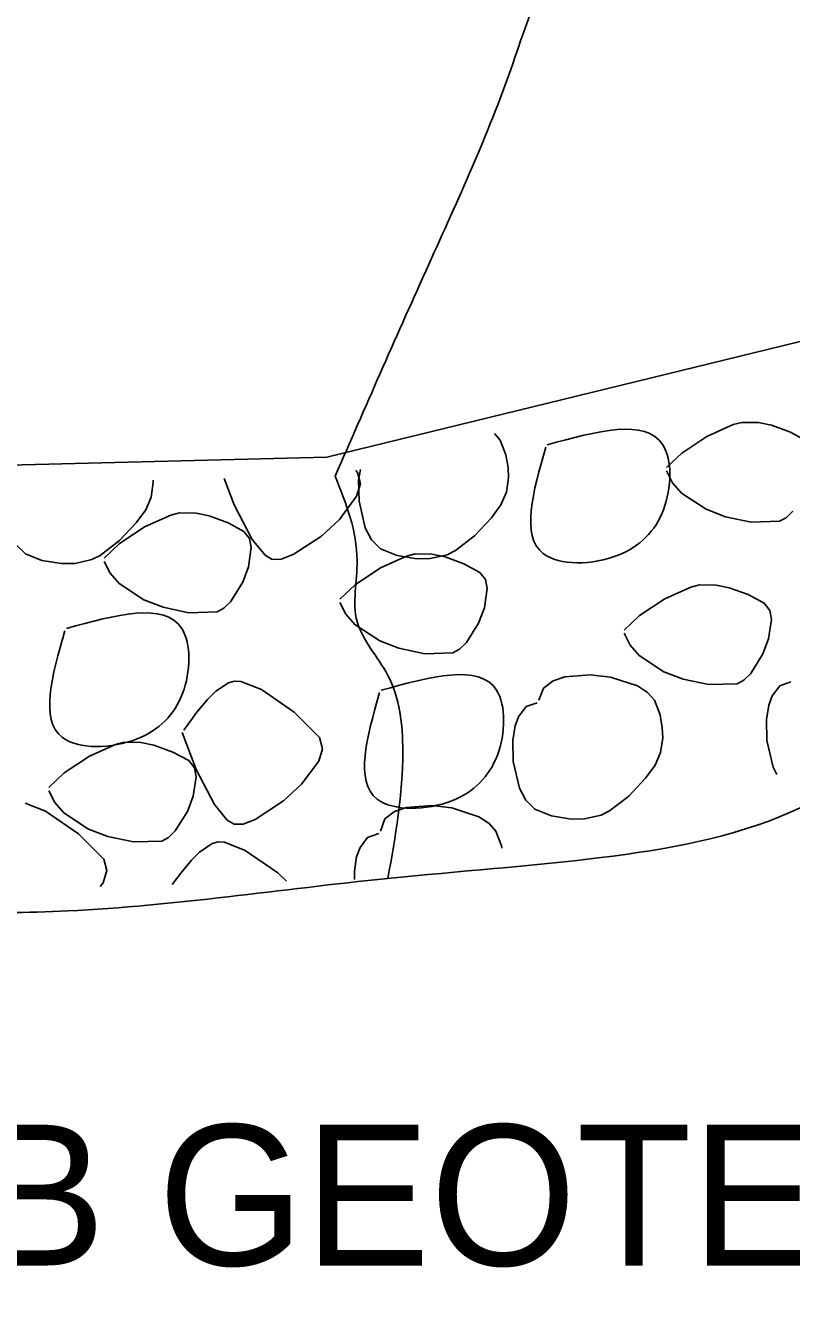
# Model space of a CAD drawing. Extents: x 3 to 3592, y -602 to 1171.
# Drawn here: x 2843.91 to 2862.96, y -184.29 to -152.81 of the extents above; entities that cross this region are included whole.
import ezdxf

# ---------------------------------------------------------------- set-up
doc = ezdxf.new("R2010")
doc.units = 0
doc.layers.add('2', color=7, linetype='Continuous')
doc.layers.add('3', color=7, linetype='Continuous')

msp = doc.modelspace()

# ---------------------------------------------------------------- linework, layer by layer
at = {"layer": '2'}
for points in [[(2758.002, -136.61), (2774.609, -145.497), (2779.206, -146.337), (2798.317, -155.105), (2817.08, -163.402), (2825.516, -164.566), (2833.952, -163.984), (2851.406, -163.547), (2870.459, -158.889), (2889.367, -153.94), (2897.658, -151.757), (2902.167, -151.466), (2907.403, -149.428), (2913.148, -147.099), (2916.639, -146.953)], [(2860.855, -163.028), (2861.506, -162.735)], [(2861.506, -162.735), (2861.719, -162.682)], [(2861.719, -162.682), (2862.135, -162.686)], [(2862.135, -162.686), (2862.46, -162.753)], [(2855.577, -162.959), (2855.713, -163.118)], [(2860.226, -163.445), (2860.855, -163.028)], [(2862.46, -162.753), (2862.929, -162.925)], [(2862.929, -162.925), (2863.324, -163.139)], [(2855.713, -163.118), (2855.855, -163.483)], [(2855.855, -163.483), (2855.912, -163.804)], [(2859.85, -163.805), (2860.226, -163.445)], [(2852.125, -163.879), (2852.171, -163.925)], [(2852.171, -163.925), (2852.245, -164.21)], [(2852.198, -164.113), (2852.241, -163.848)], [(2855.912, -163.804), (2855.921, -164.053)], [(2859.996, -164.18), (2859.85, -163.886)], [(2847.094, -164.173), (2847.044, -164.536)], [(2847.092, -164.117), (2847.094, -164.173)], [(2849.101, -164.727), (2848.859, -164.077)], [(2852.245, -164.21), (2852.149, -164.513)], [(2852.209, -164.636), (2852.198, -164.113)], [(2855.921, -164.053), (2855.871, -164.416)], [(2860.22, -164.438), (2859.996, -164.18)], [(2847.044, -164.536), (2846.906, -164.854)], [(2852.149, -164.513), (2851.721, -165.091)], [(2855.871, -164.416), (2855.734, -164.733)], [(2860.837, -164.841), (2860.22, -164.438)], [(2846.906, -164.854), (2846.67, -165.177)], [(2847.529, -164.986), (2847.743, -164.932)], [(2847.743, -164.932), (2848.158, -164.937)], [(2848.158, -164.937), (2848.484, -165.004)], [(2849.554, -165.595), (2849.101, -164.727)], [(2852.364, -165.299), (2852.209, -164.636)], [(2855.734, -164.733), (2855.497, -165.056)], [(2861.315, -165.024), (2860.837, -164.841)], [(2862.991, -164.886), (2862.823, -165.051)], [(2846.67, -165.177), (2846.251, -165.617)], [(2846.879, -165.279), (2847.529, -164.986)], [(2848.484, -165.004), (2848.953, -165.175)], [(2848.953, -165.175), (2849.347, -165.39)], [(2851.721, -165.091), (2851.272, -165.505)], [(2855.497, -165.056), (2855.078, -165.497)], [(2861.956, -165.159), (2861.315, -165.024)], [(2862.657, -165.138), (2861.956, -165.159)], [(2862.823, -165.051), (2862.657, -165.138)], [(2846.249, -165.696), (2846.879, -165.279)], [(2849.347, -165.39), (2849.488, -165.567)], [(2849.488, -165.567), (2849.531, -165.79)], [(2851.272, -165.505), (2850.568, -165.967)], [(2852.518, -165.6), (2852.364, -165.299)], [(2855.078, -165.497), (2854.603, -165.864)], [(2843.917, -165.945), (2843.69, -165.72)], [(2846.251, -165.617), (2845.775, -165.985)], [(2845.873, -166.056), (2846.249, -165.696)], [(2849.531, -165.79), (2849.461, -166.27)], [(2849.874, -165.981), (2849.554, -165.595)], [(2852.745, -165.824), (2852.518, -165.6)], [(2853.155, -165.99), (2852.745, -165.824)], [(2854.603, -165.864), (2854.395, -165.97)], [(2844.328, -166.111), (2843.917, -165.945)], [(2844.816, -166.191), (2844.328, -166.111)], [(2845.15, -166.185), (2844.816, -166.191)], [(2845.568, -166.09), (2845.15, -166.185)], [(2845.775, -165.985), (2845.568, -166.09)], [(2846.019, -166.431), (2845.873, -166.137)], [(2850.05, -166.086), (2849.874, -165.981)], [(2850.271, -166.08), (2850.05, -166.086)], [(2850.568, -165.967), (2850.271, -166.08)], [(2852.74, -166.298), (2853.39, -166.004)], [(2853.643, -166.071), (2853.155, -165.99)], [(2853.39, -166.004), (2853.604, -165.951)], [(2853.604, -165.951), (2854.019, -165.955)], [(2853.977, -166.065), (2853.643, -166.071)], [(2854.395, -165.97), (2853.977, -166.065)], [(2854.019, -165.955), (2854.345, -166.023)], [(2854.345, -166.023), (2854.814, -166.194)], [(2854.814, -166.194), (2855.208, -166.408)], [(2846.244, -166.689), (2846.019, -166.431)], [(2849.461, -166.27), (2849.318, -166.649)], [(2852.11, -166.715), (2852.74, -166.298)], [(2855.208, -166.408), (2855.349, -166.585)], [(2846.86, -167.092), (2846.244, -166.689)], [(2849.318, -166.649), (2849.015, -167.137)], [(2851.734, -167.075), (2852.11, -166.715)], [(2855.392, -166.809), (2855.322, -167.289)], [(2855.349, -166.585), (2855.392, -166.809)], [(2859.805, -167.065), (2860.455, -166.772)], [(2860.455, -166.772), (2860.669, -166.719)], [(2860.669, -166.719), (2861.084, -166.723)], [(2861.084, -166.723), (2861.41, -166.79)], [(2861.41, -166.79), (2861.879, -166.962)], [(2847.339, -167.275), (2846.86, -167.092)], [(2849.015, -167.137), (2848.847, -167.302)], [(2859.175, -167.482), (2859.805, -167.065)], [(2861.879, -166.962), (2862.273, -167.176)], [(2847.98, -167.41), (2847.339, -167.275)], [(2848.681, -167.389), (2847.98, -167.41)], [(2848.847, -167.302), (2848.681, -167.389)], [(2851.88, -167.449), (2851.734, -167.155)], [(2852.105, -167.707), (2851.88, -167.449)], [(2855.322, -167.289), (2855.179, -167.668)], [(2862.273, -167.176), (2862.413, -167.353)], [(2862.413, -167.353), (2862.456, -167.577)], [(2852.721, -168.111), (2852.105, -167.707)], [(2855.179, -167.668), (2854.876, -168.155)], [(2858.799, -167.842), (2859.175, -167.482)], [(2862.456, -167.577), (2862.387, -168.057)], [(2858.945, -168.217), (2858.799, -167.923)], [(2862.387, -168.057), (2862.244, -168.436)], [(2853.2, -168.294), (2852.721, -168.111)], [(2853.841, -168.429), (2853.2, -168.294)], [(2854.708, -168.321), (2854.542, -168.408)], [(2854.876, -168.155), (2854.708, -168.321)], [(2859.17, -168.475), (2858.945, -168.217)], [(2854.542, -168.408), (2853.841, -168.429)], [(2859.786, -168.878), (2859.17, -168.475)], [(2862.244, -168.436), (2861.941, -168.923)], [(2857.031, -169.101), (2857.326, -169.002)], [(2857.326, -169.002), (2857.954, -168.952)], [(2857.954, -168.952), (2858.455, -169.01)], [(2858.455, -169.01), (2859.128, -169.23)], [(2860.265, -169.062), (2859.786, -168.878)], [(2861.941, -168.923), (2861.772, -169.088)], [(2848.651, -169.36), (2848.962, -169.153)], [(2848.962, -169.153), (2849.117, -169.11)], [(2849.117, -169.11), (2849.269, -169.117)], [(2849.269, -169.117), (2849.78, -169.321)], [(2849.78, -169.321), (2850.597, -169.881)], [(2856.679, -169.588), (2856.789, -169.283)], [(2856.789, -169.283), (2857.031, -169.101)], [(2859.128, -169.23), (2859.38, -169.394)], [(2860.905, -169.197), (2860.265, -169.062)], [(2861.607, -169.175), (2860.905, -169.197)], [(2861.772, -169.088), (2861.607, -169.175)], [(2862.475, -169.479), (2862.666, -169.23)], [(2862.666, -169.23), (2862.942, -169.132)], [(2848.181, -169.884), (2848.446, -169.565)], [(2848.446, -169.565), (2848.651, -169.36)], [(2856.362, -169.746), (2856.638, -169.649)], [(2859.38, -169.394), (2859.547, -169.588)], [(2859.547, -169.588), (2859.688, -169.953)], [(2862.393, -169.708), (2862.475, -169.479)], [(2847.855, -170.328), (2848.181, -169.884)], [(2850.597, -169.881), (2851.228, -170.51)], [(2856.172, -169.996), (2856.362, -169.746)], [(2859.688, -169.953), (2859.745, -170.274)], [(2862.335, -170.067), (2862.393, -169.708)], [(2856.032, -170.584), (2856.089, -170.225)], [(2856.089, -170.225), (2856.172, -169.996)], [(2859.745, -170.274), (2859.754, -170.523)], [(2862.346, -170.59), (2862.335, -170.067)], [(2848.158, -171.312), (2847.815, -170.389)], [(2851.228, -170.51), (2851.302, -170.795)], [(2856.042, -171.107), (2856.032, -170.584)], [(2859.754, -170.523), (2859.704, -170.886)], [(2862.501, -171.253), (2862.346, -170.59)], [(2845.506, -170.977), (2846.157, -170.684)], [(2846.157, -170.684), (2846.37, -170.631)], [(2846.37, -170.631), (2846.786, -170.635)], [(2846.786, -170.635), (2847.111, -170.702)], [(2847.111, -170.702), (2847.58, -170.874)], [(2847.58, -170.874), (2847.974, -171.088)], [(2851.302, -170.795), (2851.206, -171.097)], [(2859.704, -170.886), (2859.567, -171.204)], [(2844.877, -171.394), (2845.506, -170.977)], [(2847.974, -171.088), (2848.115, -171.265)], [(2851.206, -171.097), (2850.778, -171.676)], [(2856.197, -171.769), (2856.042, -171.107)], [(2859.567, -171.204), (2859.33, -171.527)], [(2844.501, -171.754), (2844.877, -171.394)], [(2848.158, -171.489), (2848.089, -171.969)], [(2848.115, -171.265), (2848.158, -171.489)], [(2848.612, -172.18), (2848.158, -171.312)], [(2859.33, -171.527), (2858.911, -171.967)], [(2862.595, -171.436), (2862.501, -171.253)], [(2844.647, -172.129), (2844.501, -171.835)], [(2850.778, -171.676), (2850.329, -172.089)], [(2856.351, -172.07), (2856.197, -171.769)], [(2843.908, -172.142), (2844.419, -172.347)], [(2844.871, -172.387), (2844.647, -172.129)], [(2848.089, -171.969), (2847.945, -172.348)], [(2850.329, -172.089), (2849.626, -172.552)], [(2856.578, -172.295), (2856.351, -172.07)], [(2858.911, -171.967), (2858.436, -172.335)], [(2844.419, -172.347), (2845.236, -172.907)], [(2845.488, -172.79), (2844.871, -172.387)], [(2847.945, -172.348), (2847.642, -172.835)], [(2848.931, -172.566), (2848.612, -172.18)], [(2852.849, -172.536), (2853.091, -172.354)], [(2853.091, -172.354), (2853.386, -172.255)], [(2853.386, -172.255), (2854.014, -172.205)], [(2854.014, -172.205), (2854.515, -172.263)], [(2854.515, -172.263), (2855.188, -172.483)], [(2855.188, -172.483), (2855.44, -172.647)], [(2856.989, -172.461), (2856.578, -172.295)], [(2857.476, -172.541), (2856.989, -172.461)], [(2858.228, -172.44), (2857.81, -172.535)], [(2858.436, -172.335), (2858.228, -172.44)], [(2845.966, -172.974), (2845.488, -172.79)], [(2849.108, -172.671), (2848.931, -172.566)], [(2849.328, -172.665), (2849.108, -172.671)], [(2849.626, -172.552), (2849.328, -172.665)], [(2852.739, -172.841), (2852.849, -172.536)], [(2855.44, -172.647), (2855.607, -172.841)], [(2857.81, -172.535), (2857.476, -172.541)], [(2845.236, -172.907), (2845.867, -173.536)], [(2846.607, -173.109), (2845.966, -172.974)], [(2847.308, -173.087), (2846.607, -173.109)], [(2847.474, -173), (2847.308, -173.087)], [(2847.642, -172.835), (2847.474, -173)], [(2848.558, -173.151), (2848.713, -173.108)], [(2848.713, -173.108), (2848.865, -173.115)], [(2848.865, -173.115), (2849.376, -173.32)], [(2852.232, -173.249), (2852.422, -172.999)], [(2852.422, -172.999), (2852.698, -172.902)], [(2855.607, -172.841), (2855.748, -173.206)], [(2848.042, -173.563), (2848.247, -173.359)], [(2848.247, -173.359), (2848.558, -173.151)], [(2849.376, -173.32), (2850.193, -173.88)], [(2852.149, -173.478), (2852.232, -173.249)], [(2855.748, -173.206), (2855.758, -173.26)], [(2845.867, -173.536), (2845.941, -173.821)], [(2847.778, -173.883), (2848.042, -173.563)], [(2852.092, -173.837), (2852.149, -173.478)], [(2845.941, -173.821), (2845.845, -174.123)], [(2847.568, -174.169), (2847.778, -173.883)], [(2850.193, -173.88), (2850.402, -174.087)], [(2852.096, -174.039), (2852.092, -173.837)], [(2845.845, -174.123), (2845.774, -174.22)]]:
    msp.add_lwpolyline(points, dxfattribs=at)
for points in [[(2797.865, -155.265), (2799.917, -150.974), (2801.621, -148.702), (2803.514, -145.674), (2805.785, -142.077), (2806.921, -138.859), (2808.625, -135.452), (2811.085, -131.099), (2812.6, -128.638), (2813.167, -127.124), (2814.114, -124.663), (2816.196, -122.013), (2817.521, -119.552), (2819.603, -116.713), (2820.928, -112.927), (2823.01, -109.709), (2826.418, -103.841), (2828.31, -100.813), (2829.257, -97.974), (2831.15, -95.324), (2833.61, -91.538), (2834.368, -89.266), (2835.314, -86.616), (2836.26, -83.777), (2837.775, -80.37), (2839.857, -77.531), (2841.371, -75.07), (2845.581, -67.383)], [(2851.615, -164.015), (2853.864, -158.924), (2855.946, -154.002), (2857.271, -150.784), (2859.353, -147.756), (2860.11, -143.97), (2861.625, -140.374), (2864.085, -136.588), (2866.735, -131.477), (2867.871, -127.502), (2869.953, -122.959), (2871.278, -119.363), (2873.171, -115.577), (2874.875, -112.17), (2875.632, -108.952), (2879.228, -104.788), (2881.31, -100.245), (2883.014, -94.756), (2886.61, -89.077), (2887.935, -83.209), (2889.45, -79.613), (2892.288, -72.661)], [(2834.115, -164.015), (2836.26, -159.87), (2837.585, -156.652), (2838.721, -154.002), (2840.425, -150.974), (2841.56, -147.945), (2844.778, -143.024), (2845.914, -139.049), (2847.807, -135.452), (2849.132, -132.991), (2850.078, -130.909), (2851.782, -127.502), (2854.243, -122.581), (2856.703, -118.227), (2858.975, -114.252), (2860.489, -111.034), (2861.814, -108.195), (2862.76, -105.734), (2863.896, -103.274), (2864.653, -101.57), (2865.789, -98.92), (2867.114, -95.513), (2868.628, -92.484), (2869.764, -90.213), (2871.657, -87.941), (2872.982, -83.209), (2875.253, -78.099), (2877.559, -73.945)], [(2816.615, -164.015), (2818.657, -160.249), (2819.793, -157.599), (2822.064, -153.813), (2823.957, -150.217), (2825.66, -147.188), (2828.31, -143.402), (2830.393, -138.481), (2831.339, -133.938), (2833.043, -130.531), (2834.368, -127.881), (2835.314, -125.799), (2836.828, -123.527), (2839.668, -118.606), (2842.128, -114.441), (2844.4, -111.224), (2846.86, -107.816), (2848.185, -103.463), (2848.943, -100.813), (2849.321, -98.92), (2850.835, -95.891), (2852.728, -93.241), (2853.864, -91.727), (2855.189, -89.645), (2856.514, -87.374), (2858.596, -83.966), (2859.164, -81.506), (2859.921, -79.424), (2862.014, -74.915)], [(2774.886, -155.577), (2778.528, -157.599), (2782.314, -159.87), (2787.614, -162.331), (2792.535, -164.413), (2799.539, -166.684), (2803.892, -168.956), (2807.867, -171.038), (2814.396, -174.015), (2817.332, -174.256), (2822.064, -175.013), (2827.364, -175.013), (2833.8, -174.824), (2838.91, -174.824), (2844.968, -174.824), (2852.925, -174.015), (2858.218, -173.499), (2862.95, -172.363), (2866.168, -170.659), (2869.385, -169.524), (2873.171, -168.956), (2879.039, -168.388), (2884.15, -167.252), (2887.935, -165.549), (2891.721, -164.413), (2891.691, -163.677)], [(2856.887, -163.236), (2859.755, -163.236), (2859.775, -164.851), (2858.644, -165.982), (2856.786, -165.942), (2856.847, -163.296)], [(2851.615, -164.015), (2852.16, -166.117), (2852.16, -167.631), (2852.918, -168.956), (2853.296, -170.849), (2852.925, -174.015)], [(2844.934, -167.802), (2847.802, -167.802), (2847.822, -169.418), (2846.691, -170.549), (2844.833, -170.508), (2844.894, -167.863)], [(2852.758, -169.337), (2855.626, -169.337), (2855.646, -170.953), (2854.515, -172.084), (2852.657, -172.044), (2852.718, -169.398)]]:
    msp.add_spline(points, degree=3, dxfattribs=at)

# ---------------------------------------------------------------- texts
at = {"layer": '3'}
msp.add_text('CLASS 2, TYPE B GEOTEXTILE', height=3.5, dxfattribs=at).set_placement((2807.412, -183.637))

doc.saveas('drawing.dxf')
